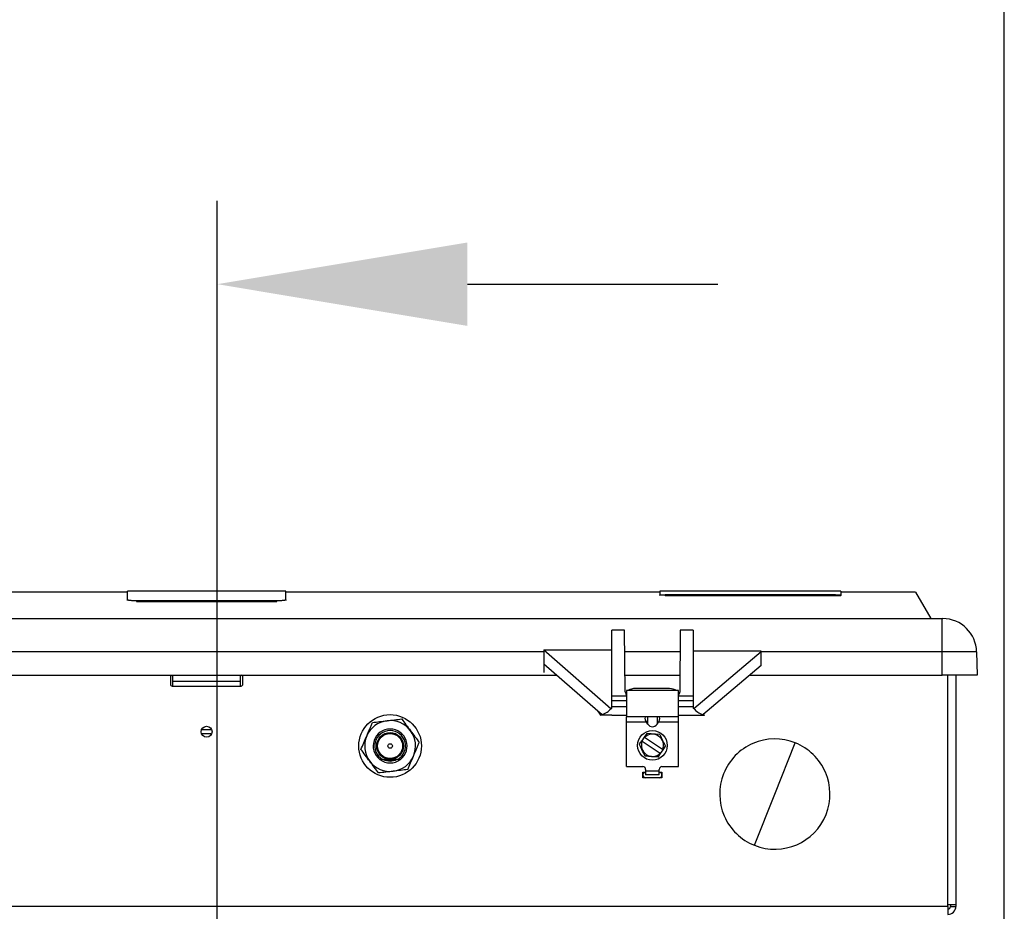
# Model space of a CAD drawing. Header units: inches. Extents: x 170 to 284, y 215 to 248.
# Tile 873 of 1056: x 236.116 to 236.485, y 225.795 to 226.129. Entities that reach past the tile are written whole.
import ezdxf

# ---------------------------------------------------------------- set-up
doc = ezdxf.new("R2010")
doc.units = ezdxf.units.IN
doc.header["$LTSCALE"] = 0.25
doc.header["$MEASUREMENT"] = 0
doc.layers.add('ANNOTATIONS', color=1, linetype='Continuous')
doc.layers.add('RH TOP OF HOOD', color=7, linetype='Continuous')
doc.styles.add('ARIAL', font='arial.ttf', dxfattribs={"height": 0.09375})
doc.dimstyles.new('STANDARD$0', dxfattribs={"dimtxt": 0.09375, "dimasz": 0.09375, "dimexe": 0.03125, "dimexo": 0.046875, "dimgap": 0.09, "dimtad": 0, "dimtih": 1, "dimtoh": 1, "dimdec": 4, "dimzin": 0, "dimdsep": 46, "dimtxsty": 'ARIAL', "dimcen": 0.09, "dimadec": 0, "dimazin": 0, "dimtfac": 1, "dimtdec": 4, "dimtofl": 0, "dimtmove": 0, "dimatfit": 1, "dimfxl": 1, "dimtolj": 1, "dimtzin": 0, "dimarcsym": 0})

# ---------------------------------------------------------------- blocks, each defined once
blk = doc.blocks.new('*D110')
at = {"layer": 'ANNOTATIONS', "color": 0, "lineweight": -2, "transparency": 16777216}
for p, q in [((235.2910738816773, 225.6576941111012), (235.2910738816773, 226.3915711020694)), ((236.4847417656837, 225.5817689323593), (236.4847417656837, 226.3915711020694)), ((235.3848238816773, 226.3603211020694), (235.577633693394, 226.3603211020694)), ((236.3909917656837, 226.3603211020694), (236.198181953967, 226.3603211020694))]:
    blk.add_line(p, q, dxfattribs=at)
at = {"layer": 'ANNOTATIONS', "color": 0, "transparency": 16777216}
for points in [[(235.3848238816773, 226.3759461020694), (235.3848238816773, 226.3446961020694), (235.2910738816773, 226.3603211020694)], [(236.3909917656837, 226.3759461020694), (236.3909917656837, 226.3446961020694), (236.4847417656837, 226.3603211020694)]]:
    blk.add_solid(points, dxfattribs=at)
at = {"layer": 'defpoints', "color": 0, "transparency": 16777216}
for p in [(236.4847417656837, 226.3603211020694), (235.2910738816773, 225.6108191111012), (236.4847417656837, 225.5348939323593)]:
    blk.add_point(p, dxfattribs=at)
at = {"layer": 'ANNOTATIONS', "color": 0, "transparency": 16777216, "insert": (235.8879078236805, 226.3603211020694), "char_height": 0.09375, "attachment_point": 5, "style": 'ARIAL'}
blk.add_mtext('\\A1;DIM "A"', dxfattribs=at)
blk = doc.blocks.new('*D111')
at = {"layer": 'ANNOTATIONS', "color": 0, "lineweight": -2, "transparency": 16777216}
for p, q in [((235.2910738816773, 225.6576941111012), (235.2910738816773, 226.0615542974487)), ((236.1899014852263, 225.2816237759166), (236.1899014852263, 226.0615542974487)), ((235.1973238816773, 226.0303042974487), (235.1035738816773, 226.0303042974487)), ((236.2836514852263, 226.0303042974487), (236.3774014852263, 226.0303042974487))]:
    blk.add_line(p, q, dxfattribs=at)
at = {"layer": 'ANNOTATIONS', "color": 0, "transparency": 16777216}
for points in [[(235.1973238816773, 226.0459292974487), (235.1973238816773, 226.0146792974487), (235.2910738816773, 226.0303042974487)], [(236.2836514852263, 226.0459292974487), (236.2836514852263, 226.0146792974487), (236.1899014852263, 226.0303042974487)]]:
    blk.add_solid(points, dxfattribs=at)
at = {"layer": 'defpoints', "color": 0, "transparency": 16777216}
for p in [(236.1899014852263, 226.0303042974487), (235.2910738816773, 225.6108191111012), (236.1899014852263, 225.2347487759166)]:
    blk.add_point(p, dxfattribs=at)
at = {"layer": 'ANNOTATIONS', "color": 0, "transparency": 16777216, "insert": (234.6019627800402, 226.0303042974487), "char_height": 0.09375, "attachment_point": 5, "style": 'ARIAL'}
blk.add_mtext('\\A1;PROJECTION', dxfattribs=at)

msp = doc.modelspace()

# ---------------------------------------------------------------- linework, layer by layer
at = {"layer": 'RH TOP OF HOOD'}
for p, q in [((236.1562575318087, 225.9149509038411), (236.1007858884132, 225.9149509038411)), ((236.2155978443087, 225.9153790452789), (236.1562575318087, 225.9153790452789)), ((236.1562575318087, 225.9121365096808), (236.1562575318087, 225.9153790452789)), ((236.2155978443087, 225.9121365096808), (236.2155978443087, 225.9153790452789)), ((236.3557257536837, 225.9149509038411), (236.2155978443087, 225.9149509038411)), ((236.4235432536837, 225.9153257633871), (236.3557257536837, 225.9153257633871)), ((236.3557257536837, 225.9153257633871), (236.3557257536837, 225.9140135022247)), ((236.3557257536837, 225.9136752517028), (236.3557257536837, 225.9140135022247)), ((236.4215087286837, 225.9138964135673), (236.3577602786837, 225.9138964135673)), ((236.3577602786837, 225.9138964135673), (236.3577602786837, 225.9135581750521)), ((236.4215087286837, 225.9135581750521), (236.3577602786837, 225.9135581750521)), ((236.4215087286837, 225.9135581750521), (236.4215087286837, 225.9138964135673)), ((236.4235432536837, 225.9153257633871), (236.4235432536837, 225.9140135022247)), ((236.4514730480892, 225.9149509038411), (236.4235432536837, 225.9149509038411)), ((236.4235432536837, 225.9140135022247), (236.4235432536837, 225.9136752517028)), ((236.4514730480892, 225.9149509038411), (236.4571976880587, 225.9050355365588)), ((236.1562575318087, 225.9117994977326), (236.1562575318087, 225.9121365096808)), ((236.1596484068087, 225.9118295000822), (236.2122069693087, 225.9118295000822)), ((236.1596484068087, 225.9118295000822), (236.1596484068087, 225.9114925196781)), ((236.1596484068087, 225.9114925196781), (236.2122069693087, 225.9114925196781)), ((236.2122069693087, 225.9114925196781), (236.2122069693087, 225.9118295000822)), ((236.2155978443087, 225.9121365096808), (236.2155978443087, 225.9117994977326)), ((235.9104190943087, 225.9050355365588), (236.4614362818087, 225.9050355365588)), ((236.4614362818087, 225.9050355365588), (236.461656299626, 225.9050355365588)), ((236.4614362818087, 225.8925416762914), (236.4614362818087, 225.9050355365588)), ((236.3376693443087, 225.8759745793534), (236.3376693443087, 225.9007170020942)), ((236.3425153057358, 225.9007170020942), (236.3376693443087, 225.9007170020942)), ((236.342716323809, 225.8776826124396), (236.3425153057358, 225.9007170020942)), ((236.3633412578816, 225.9007170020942), (236.3631402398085, 225.8776826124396)), ((236.3681872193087, 225.9007170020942), (236.3633412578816, 225.9007170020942)), ((236.3681872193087, 225.9007170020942), (236.3681872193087, 225.8759745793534)), ((236.3122377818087, 225.8925416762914), (236.0596175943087, 225.8925416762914)), ((236.3122377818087, 225.8933083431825), (236.3373648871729, 225.871377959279)), ((236.3122377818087, 225.8933083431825), (236.3376693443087, 225.8933083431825)), ((236.3122377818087, 225.8933083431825), (236.3122377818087, 225.8925416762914)), ((236.3122377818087, 225.8925416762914), (236.3122377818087, 225.8848055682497)), ((236.3632699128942, 225.8925416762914), (236.3425866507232, 225.8925416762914)), ((236.3936187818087, 225.8929134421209), (236.3681872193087, 225.8929134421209)), ((236.3684708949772, 225.8714152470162), (236.3936187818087, 225.8927033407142)), ((236.3936187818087, 225.8929134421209), (236.3936187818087, 225.8927033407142)), ((236.3936187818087, 225.887523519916), (236.3936187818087, 225.8927033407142)), ((236.4614362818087, 225.8925416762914), (236.3936187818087, 225.8925416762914)), ((236.4614362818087, 225.8838425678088), (236.4614362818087, 225.8925416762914)), ((236.4743701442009, 225.8925416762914), (236.4614362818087, 225.8925416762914)), ((236.4743701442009, 225.8925416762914), (236.4745219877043, 225.8838425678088)), ((236.3122685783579, 225.8880427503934), (236.3122685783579, 225.8848055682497)), ((236.3325070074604, 225.8703790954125), (236.3122685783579, 225.8880427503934)), ((236.3122685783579, 225.8848055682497), (236.3122377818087, 225.8848324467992)), ((236.3122377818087, 225.8848055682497), (236.3122685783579, 225.8848055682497)), ((236.3936187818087, 225.887523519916), (236.3733828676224, 225.8703934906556)), ((236.0552692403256, 225.8838425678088), (236.3170810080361, 225.8838425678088)), ((236.1723641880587, 225.8831972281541), (236.1723641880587, 225.8804845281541)), ((236.1732119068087, 225.8838425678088), (236.1732119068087, 225.8815017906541)), ((236.1986434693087, 225.8815017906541), (236.1732119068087, 225.8815017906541)), ((236.1732119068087, 225.8815017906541), (236.1732119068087, 225.8798063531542)), ((236.1986434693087, 225.8815017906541), (236.1986434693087, 225.8838425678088)), ((236.1986434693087, 225.8798063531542), (236.1986434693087, 225.8815017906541)), ((236.1994911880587, 225.8804845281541), (236.1994911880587, 225.8831972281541)), ((236.3426625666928, 225.8838425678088), (236.3631939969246, 225.8838425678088)), ((236.3892704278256, 225.8838425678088), (236.4614362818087, 225.8838425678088)), ((236.4745219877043, 225.8838425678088), (236.4614362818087, 225.8838425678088)), ((236.4635555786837, 225.7972809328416), (236.4635555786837, 225.8838425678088)), ((236.4666005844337, 225.8838425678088), (236.4666005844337, 225.7979591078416)), ((236.1730423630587, 225.8798063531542), (236.1988130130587, 225.8798063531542)), ((236.3626770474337, 225.8780922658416), (236.3431795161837, 225.8780922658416)), ((236.3431795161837, 225.8780922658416), (236.3431795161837, 225.8682587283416)), ((236.3592861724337, 225.8788341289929), (236.3465703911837, 225.8788341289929)), ((236.3626770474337, 225.8682587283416), (236.3626770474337, 225.8780922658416)), ((236.3376693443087, 225.8743623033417), (236.3376693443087, 225.8759745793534)), ((236.3431795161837, 225.8759745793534), (236.3376693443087, 225.8759745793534)), ((236.3376693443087, 225.8743623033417), (236.3431795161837, 225.8743623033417)), ((236.3376693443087, 225.8719886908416), (236.3376693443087, 225.8743623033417)), ((236.3681872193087, 225.8759745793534), (236.3626770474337, 225.8759745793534)), ((236.3626770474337, 225.8743623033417), (236.3681872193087, 225.8743623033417)), ((236.3681872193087, 225.8759745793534), (236.3681872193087, 225.8743623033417)), ((236.3681872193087, 225.8743623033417), (236.3681872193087, 225.8719886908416)), ((236.3325070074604, 225.8703790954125), (236.3325070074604, 225.8703934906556)), ((236.3339282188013, 225.8691637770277), (236.3325070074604, 225.8703934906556)), ((236.3325070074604, 225.8703790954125), (236.3334277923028, 225.8689416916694)), ((236.3325286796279, 225.8703934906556), (236.3325164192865, 225.8703853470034)), ((236.3325286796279, 225.8703934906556), (236.3339659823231, 225.8691637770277)), ((236.3373648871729, 225.871377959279), (236.3376693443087, 225.871377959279)), ((236.3376693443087, 225.871377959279), (236.3376693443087, 225.8719886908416)), ((236.3431795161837, 225.8719886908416), (236.3376693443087, 225.8719886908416)), ((236.3681872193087, 225.8719886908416), (236.3626770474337, 225.8719886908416)), ((236.3681872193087, 225.8719886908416), (236.3681872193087, 225.8714152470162)), ((236.3684708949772, 225.8714152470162), (236.3681872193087, 225.8714152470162)), ((236.3733828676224, 225.8703934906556), (236.3719155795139, 225.8691514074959)), ((236.3377432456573, 225.8689416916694), (236.3334277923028, 225.8689416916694)), ((236.3339282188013, 225.8691386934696), (236.3339659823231, 225.8691637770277)), ((236.3339282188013, 225.8691386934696), (236.3339282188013, 225.8691637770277)), ((236.3377433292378, 225.8689369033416), (236.3431795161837, 225.8689369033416)), ((236.3626770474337, 225.8682587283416), (236.3431795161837, 225.8682587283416)), ((236.3431795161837, 225.8662242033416), (236.3431795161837, 225.8682587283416)), ((236.3507121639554, 225.8662242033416), (236.3431795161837, 225.8662242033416)), ((236.3431795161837, 225.8496089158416), (236.3431795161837, 225.8662242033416)), ((236.3511917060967, 225.8655460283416), (236.3507121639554, 225.8662242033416)), ((236.3511917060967, 225.8655460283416), (236.3511917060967, 225.8682587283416)), ((236.3546648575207, 225.8682587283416), (236.3546648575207, 225.8655460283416)), ((236.3546648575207, 225.8655460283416), (236.355144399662, 225.8662242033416)), ((236.3626770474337, 225.8662242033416), (236.355144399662, 225.8662242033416)), ((236.3626770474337, 225.8689369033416), (236.3681132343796, 225.8689369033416)), ((236.3626770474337, 225.8662242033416), (236.3626770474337, 225.8682587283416)), ((236.3626770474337, 225.8496089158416), (236.3626770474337, 225.8662242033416)), ((236.3681133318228, 225.8689424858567), (236.3724327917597, 225.8689424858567)), ((236.1840630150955, 225.8634962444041), (236.1877923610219, 225.8634962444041)), ((236.1877923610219, 225.8618686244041), (236.1840630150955, 225.8618686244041)), ((236.3507805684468, 225.8619753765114), (236.3498678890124, 225.8606208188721)), ((236.3556631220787, 225.861636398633), (236.3507805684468, 225.8619753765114)), ((236.3498678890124, 225.8606208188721), (236.3489584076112, 225.8592710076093)), ((236.3491001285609, 225.8591755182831), (236.3558469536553, 225.8546296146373)), ((236.3567564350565, 225.8559794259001), (236.3500096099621, 225.8605253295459)), ((236.3987830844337, 225.8393277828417), (236.4064065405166, 225.858519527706)), ((236.355988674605, 225.8545341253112), (236.3568981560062, 225.855883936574)), ((236.3568981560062, 225.855883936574), (236.3578108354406, 225.8572384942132)), ((236.2546708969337, 225.8523233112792), (236.2518223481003, 225.8523233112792)), ((236.2526559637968, 225.8520859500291), (236.2566858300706, 225.8520859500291)), ((236.2575194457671, 225.8523233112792), (236.2546708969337, 225.8523233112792)), ((236.3431795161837, 225.8496089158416), (236.3493678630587, 225.8496089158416)), ((236.3493678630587, 225.8454720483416), (236.3493678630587, 225.8475065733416)), ((236.3493678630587, 225.8475065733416), (236.3503851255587, 225.8475065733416)), ((236.3503851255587, 225.8485916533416), (236.3503851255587, 225.8478558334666)), ((236.3554714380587, 225.8478558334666), (236.3503851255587, 225.8478558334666)), ((236.3503851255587, 225.8478558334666), (236.3503851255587, 225.8464994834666)), ((236.3554714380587, 225.8478558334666), (236.3554714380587, 225.8485916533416)), ((236.3554714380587, 225.8464994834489), (236.3554714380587, 225.8478558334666)), ((236.3554714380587, 225.8475065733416), (236.3564887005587, 225.8475065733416)), ((236.3564887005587, 225.8496089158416), (236.3626770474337, 225.8496089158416)), ((236.3564887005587, 225.8475065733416), (236.3564887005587, 225.8454720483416)), ((236.3564887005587, 225.8454720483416), (236.3493678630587, 225.8454720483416)), ((236.3554714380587, 225.8464994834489), (236.3503851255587, 225.8464994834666)), ((236.3911596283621, 225.8201360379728), (236.3987830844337, 225.8393277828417)), ((236.4635555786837, 225.7972809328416), (236.0701677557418, 225.7972809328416)), ((236.4635555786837, 225.7979591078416), (236.4666005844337, 225.7979591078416)), ((236.4635555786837, 225.7972809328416), (236.4635555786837, 225.7942359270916)), ((236.4645728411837, 225.7979591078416), (236.4645728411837, 225.7972809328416)), ((236.4645728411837, 225.7972809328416), (236.4666005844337, 225.7972809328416)), ((236.4666005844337, 225.7979591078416), (236.4666005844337, 225.7972809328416))]:
    msp.add_line(p, q, dxfattribs=at)
for centre, radius in [((236.2546708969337, 225.8573418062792), 0.01173242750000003), ((236.1859276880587, 225.8626824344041), 0.002034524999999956), ((236.2546708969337, 225.8573418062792), 0.005018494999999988), ((236.2546708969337, 225.8573418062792), 0.004679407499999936), ((236.3529282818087, 225.8575774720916), 0.005561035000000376), ((236.2546708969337, 225.8573418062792), 0.0008477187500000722)]:
    msp.add_circle(centre, radius, dxfattribs=at)
for centre, radius, start, end in [((236.461656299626, 225.8923197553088), 0.01271578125, 1.000000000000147, 90), ((236.1730423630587, 225.8831972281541), 0.000678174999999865, 107.9021659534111, 180), ((236.1730423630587, 225.8804845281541), 0.0006781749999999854, 179.9999999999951, 270.0000000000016), ((236.1988130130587, 225.8804845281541), 0.0006781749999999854, 270.0000000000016, 4.885331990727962e-12), ((236.1988130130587, 225.8831972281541), 0.000678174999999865, 0, 72.09783404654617), ((236.3463509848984, 225.8739943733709), 0.004844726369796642, 87.40432084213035, 122.2373075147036), ((236.3594733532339, 225.8738725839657), 0.004965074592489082, 58.19783775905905, 92.16053388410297), ((236.2546708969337, 225.8573418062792), 0.009528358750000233, 96.79925491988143, 156.7992549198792), ((236.2546708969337, 225.8573418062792), 0.00952835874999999, 36.79925491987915, 96.79925491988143), ((236.2546708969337, 225.8573418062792), 0.006357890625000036, 307.8767459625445, 232.1232540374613), ((236.2546708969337, 225.8573418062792), 0.00577057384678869, 299.5796851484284, 240.4203148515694), ((236.2546708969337, 225.8573418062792), 0.009528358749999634, 336.7992549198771, 36.79925491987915), ((236.2546708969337, 225.8573418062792), 0.009528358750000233, 156.7992549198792, 216.7992549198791), ((236.3529282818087, 225.8575774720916), 0.004148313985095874, 157.3421120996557, 314.7149595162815), ((236.3529282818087, 225.8575774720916), 0.004148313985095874, 337.3421120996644, 134.7149595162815), ((236.3987830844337, 225.8393277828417), 0.02065042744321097, 68.33574759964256, 158.3357476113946), ((236.3987830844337, 225.8393277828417), 0.02065042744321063, 338.3357475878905, 68.33574759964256), ((236.2546708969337, 225.8573418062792), 0.009528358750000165, 216.7992549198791, 276.7992549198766), ((236.2546708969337, 225.8573418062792), 0.006357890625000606, 232.1232540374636, 307.876745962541), ((236.2546708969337, 225.8573418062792), 0.005628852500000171, 243.0707276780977, 296.9292723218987), ((236.2546708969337, 225.8573418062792), 0.009528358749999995, 276.7992549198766, 336.7992549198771), ((236.3493678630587, 225.8485916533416), 0.001017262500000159, 0, 90), ((236.3503851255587, 225.8464893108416), 0.001017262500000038, 90, 270.0000000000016), ((236.3564887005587, 225.8485916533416), 0.001017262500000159, 90, 180), ((236.3554714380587, 225.8464893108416), 0.001017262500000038, 270.0000000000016, 90), ((236.3987830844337, 225.8393277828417), 0.0206504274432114, 158.3357476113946, 248.3357476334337), ((236.3987830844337, 225.8393277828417), 0.0206504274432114, 248.3357476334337, 338.3357475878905), ((236.4635555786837, 225.7972809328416), 0.003045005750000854, 270.0000000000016, 0), ((236.4635555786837, 225.7972809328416), 0.00101726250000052, 270.0000000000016, 0)]:
    msp.add_arc(centre, radius, start, end, dxfattribs=at)
for centre, major_axis, ratio, start_param, end_param in [((236.3323041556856, 225.8731754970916), (0.005633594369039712, 0.000170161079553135), 0.7517716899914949, 4.982040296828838, 5.805073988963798), ((236.3736097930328, 225.8731754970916), (0.005693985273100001, -0.000165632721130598), 0.7438298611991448, 3.608942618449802, 4.431976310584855), ((236.3305999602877, 225.8731754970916), (-0.003311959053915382, 0.004050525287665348), 0.3769877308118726, 2.890123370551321, 3.152393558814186), ((236.3521507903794, 225.8662242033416), (0.001879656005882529, -0.001879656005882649), 0.4142135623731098, 2.748893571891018, 4.319689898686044), ((236.3529282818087, 225.8680019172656), (0, -0.003473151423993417), 0.7071067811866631, 5.497787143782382, 7.068583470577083), ((236.353705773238, 225.8662242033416), (0.001879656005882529, 0.001879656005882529), 0.4142135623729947, 5.105088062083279, 6.675884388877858), ((236.3753321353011, 225.8731754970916), (0.003399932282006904, 0.004038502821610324), 0.378514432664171, 3.130582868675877, 3.398753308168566)]:
    msp.add_ellipse(centre, major_axis=major_axis, ratio=ratio, start_param=start_param, end_param=end_param, dxfattribs=at)
for points, knots in [([(236.3557257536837, 225.9140135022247), (236.3557257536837, 225.9140059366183), (236.3557389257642, 225.9139984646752), (236.355790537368, 225.9139837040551), (236.3558296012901, 225.9139763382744), (236.355931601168, 225.9139622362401), (236.355994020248, 225.9139555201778), (236.3561414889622, 225.9139427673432), (236.3562273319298, 225.9139367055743), (236.3565086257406, 225.9139203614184), (236.3567353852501, 225.9139114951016), (236.3572246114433, 225.9138995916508), (236.3574915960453, 225.9138964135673), (236.3577602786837, 225.9138964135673)], [0, 0, 0, 0, 0.125, 0.125, 0.25, 0.25, 0.375, 0.375, 0.5, 0.5, 0.75, 0.75, 1, 1, 1, 1]), ([(236.4215087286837, 225.9138964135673), (236.4216430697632, 225.9138964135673), (236.4217751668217, 225.9138971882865), (236.4220350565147, 225.9139002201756), (236.422164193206, 225.9139025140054), (236.4224104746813, 225.9139084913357), (236.4225272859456, 225.9139121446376), (236.4227483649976, 225.9139207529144), (236.4228530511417, 225.9139257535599), (236.4231345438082, 225.9139420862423), (236.4232861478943, 225.9139551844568), (236.4234892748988, 225.9139831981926), (236.4235432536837, 225.9139983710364), (236.4235432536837, 225.9140135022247)], [0, 0, 0, 0, 0.125, 0.125, 0.25, 0.25, 0.375, 0.375, 0.5, 0.5, 0.75, 0.75, 1, 1, 1, 1]), ([(236.4235432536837, 225.9136752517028), (236.4235432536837, 225.9136676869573), (236.4235300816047, 225.9136602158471), (236.423478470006, 225.9136454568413), (236.4234394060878, 225.9136380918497), (236.4233374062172, 225.9136239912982), (236.4232749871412, 225.9136172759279), (236.4231275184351, 225.9136045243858), (236.4230416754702, 225.9135984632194), (236.4227603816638, 225.9135821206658), (236.4225336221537, 225.9135732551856), (236.4220443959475, 225.9135613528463), (236.4217774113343, 225.9135581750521), (236.4215087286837, 225.9135581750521)], [0, 0, 0, 0, 0.125, 0.125, 0.25, 0.25, 0.375, 0.375, 0.5, 0.5, 0.75, 0.75, 1, 1, 1, 1]), ([(236.1562575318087, 225.9121365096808), (236.1562575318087, 225.9121166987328), (236.156279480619, 225.9120971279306), (236.1563654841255, 225.9120584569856), (236.1564305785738, 225.9120391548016), (236.1566005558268, 225.9120021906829), (236.1567045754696, 225.9119845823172), (236.1569503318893, 225.9119511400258), (236.1570933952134, 225.9119352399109), (236.157405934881, 225.9119066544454), (236.1575764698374, 225.9118937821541), (236.1579467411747, 225.9118709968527), (236.1581439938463, 225.911861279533), (236.1587555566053, 225.9118378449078), (236.1592005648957, 225.9118295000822), (236.1596484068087, 225.9118295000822)], [0, 0, 0, 0, 0.1249999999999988, 0.1249999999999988, 0.2499999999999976, 0.2499999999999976, 0.3749999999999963, 0.3749999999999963, 0.4999999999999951, 0.4999999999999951, 0.6249999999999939, 0.6249999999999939, 0.7499999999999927, 0.7499999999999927, 1, 1, 1, 1]), ([(236.2122069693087, 225.9118295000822), (236.2124308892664, 225.9118295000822), (236.2126510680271, 225.9118315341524), (236.2130842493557, 225.9118394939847), (236.2132994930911, 225.9118455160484), (236.2137099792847, 225.91186120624), (236.2139046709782, 225.9118707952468), (236.21427314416, 225.9118933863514), (236.2144476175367, 225.9119065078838), (236.2147603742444, 225.9119350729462), (236.2149007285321, 225.9119506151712), (236.2151486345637, 225.9119842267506), (236.2152540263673, 225.9120020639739), (236.2155078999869, 225.9120571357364), (236.2155978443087, 225.9120968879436), (236.2155978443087, 225.9121365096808)], [0, 0, 0, 0, 0.125, 0.125, 0.25, 0.25, 0.375, 0.375, 0.5, 0.5, 0.625, 0.625, 0.75, 0.75, 1, 1, 1, 1]), ([(236.342716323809, 225.8776826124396), (236.3427648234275, 225.8773856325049), (236.3428441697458, 225.8768997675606), (236.3430776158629, 225.8764438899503), (236.3431683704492, 225.8762666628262)], [0, 0, 0, 0, 0.6112396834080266, 1, 1, 1, 1]), ([(236.3631402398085, 225.8776826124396), (236.3631376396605, 225.8773846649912), (236.3630519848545, 225.8770967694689), (236.3628300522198, 225.8765286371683), (236.3626901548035, 225.8762499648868), (236.3625521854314, 225.8759745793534)], [0, 0, 0, 0, 0.5, 0.5, 1, 1, 1, 1]), ([(236.2459130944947, 225.8610955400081), (236.2461005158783, 225.8615328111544), (236.2462891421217, 225.8619728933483), (236.246658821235, 225.8628353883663), (236.2468413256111, 225.8632611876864), (236.2472023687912, 225.8641035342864), (236.2473809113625, 225.8645200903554), (236.2477347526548, 225.8653456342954), (236.2479095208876, 225.8657533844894), (236.2480803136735, 225.8661518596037)], [0, 0, 0, 0, 0.25, 0.25, 0.5, 0.5, 0.75, 0.75, 1, 1, 1, 1]), ([(236.2480803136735, 225.8661518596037), (236.2489519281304, 225.8662557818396), (236.2498377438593, 225.8663613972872), (236.2516531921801, 225.8665778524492), (236.2525860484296, 225.866689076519), (236.2535428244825, 225.8668031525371)], [0, 0, 0, 0, 0.5, 0.5, 1, 1, 1, 1]), ([(236.2535428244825, 225.8668031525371), (236.2544947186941, 225.8669166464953), (236.2554223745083, 225.8670272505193), (236.257240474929, 225.8672440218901), (236.2581350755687, 225.8673506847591), (236.2590053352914, 225.8674544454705)], [0, 0, 0, 0, 0.5, 0.5, 1, 1, 1, 1]), ([(236.2590053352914, 225.8674544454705), (236.2595311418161, 225.8667515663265), (236.2600655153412, 225.866037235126), (236.2611606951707, 225.864573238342), (236.2617234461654, 225.8638209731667), (236.2623006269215, 225.8630494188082)], [0, 0, 0, 0, 0.5, 0.5, 1, 1, 1, 1]), ([(236.2623006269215, 225.8630494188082), (236.2628748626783, 225.8622818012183), (236.2634344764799, 225.8615337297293), (236.2645312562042, 225.8600675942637), (236.2650709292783, 225.859346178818), (236.2655959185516, 225.8586443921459)], [0, 0, 0, 0, 0.5, 0.5, 1, 1, 1, 1]), ([(236.2437458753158, 225.8560392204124), (236.2440881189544, 225.8568377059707), (236.2444452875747, 225.8576710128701), (236.2451689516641, 225.8593593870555), (236.2455370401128, 225.8602181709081), (236.2459130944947, 225.8610955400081)], [0, 0, 0, 0, 0.5, 0.5, 1, 1, 1, 1]), ([(236.2634286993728, 225.8535880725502), (236.2636161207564, 225.8540253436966), (236.2638047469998, 225.8544654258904), (236.2641744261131, 225.8553279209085), (236.2643569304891, 225.8557537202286), (236.2647179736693, 225.8565960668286), (236.2648965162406, 225.8570126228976), (236.2652503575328, 225.8578381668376), (236.2654251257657, 225.8582459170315), (236.2655959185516, 225.8586443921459)], [0, 0, 0, 0, 0.25, 0.25, 0.5, 0.5, 0.75, 0.75, 1, 1, 1, 1]), ([(236.3556631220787, 225.861636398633), (236.3560110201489, 225.8609240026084), (236.356365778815, 225.8601975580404), (236.3568250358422, 225.8592571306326), (236.3569178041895, 225.8590671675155), (236.3571004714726, 225.8586931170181), (236.3571909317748, 225.8585078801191), (236.3574600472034, 225.8579568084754), (236.3576364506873, 225.857595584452), (236.3578108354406, 225.8572384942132)], [0, 0, 0, 0, 0.4999999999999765, 0.4999999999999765, 0.624999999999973, 0.624999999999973, 0.7499999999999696, 0.7499999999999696, 1, 1, 1, 1]), ([(236.2470411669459, 225.8516341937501), (236.2464669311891, 225.85240181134), (236.2459073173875, 225.853149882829), (236.2448105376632, 225.8546160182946), (236.2442708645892, 225.8553374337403), (236.2437458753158, 225.8560392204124)], [0, 0, 0, 0, 0.5, 0.5, 1, 1, 1, 1]), ([(236.3501934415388, 225.8535185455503), (236.3498455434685, 225.8542309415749), (236.3494907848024, 225.8549573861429), (236.3490315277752, 225.8558978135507), (236.3489387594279, 225.8560877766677), (236.3487560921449, 225.8564618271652), (236.3486656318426, 225.8566470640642), (236.3483965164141, 225.8571981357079), (236.3482201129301, 225.8575593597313), (236.3480457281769, 225.85791644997)], [0, 0, 0, 0, 0.4999999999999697, 0.4999999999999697, 0.6249999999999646, 0.6249999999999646, 0.7499999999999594, 0.7499999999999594, 1, 1, 1, 1]), ([(236.250336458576, 225.8472291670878), (236.2498106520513, 225.8479320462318), (236.2492762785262, 225.8486463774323), (236.2481810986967, 225.8501103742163), (236.247618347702, 225.8508626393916), (236.2470411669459, 225.8516341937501)], [0, 0, 0, 0, 0.5, 0.5, 1, 1, 1, 1]), ([(236.2612614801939, 225.8485317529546), (236.2616037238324, 225.8493302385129), (236.2619608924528, 225.8501635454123), (236.2626845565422, 225.8518519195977), (236.2630526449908, 225.8527107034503), (236.2634286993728, 225.8535880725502)], [0, 0, 0, 0, 0.5, 0.5, 1, 1, 1, 1]), ([(236.3550759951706, 225.8531795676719), (236.3542850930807, 225.8532344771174), (236.3534785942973, 225.8532904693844), (236.3524345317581, 225.8533629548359), (236.3522236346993, 225.8533775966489), (236.3518083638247, 225.8534064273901), (236.3516027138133, 225.8534207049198), (236.3509909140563, 225.853463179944), (236.3505898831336, 225.8534910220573), (236.3501934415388, 225.8535185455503)], [0, 0, 0, 0, 0.4999999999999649, 0.4999999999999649, 0.6249999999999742, 0.6249999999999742, 0.7499999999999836, 0.7499999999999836, 1, 1, 1, 1]), ([(236.255798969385, 225.8478804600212), (236.2548470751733, 225.847766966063), (236.2539194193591, 225.847656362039), (236.2521013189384, 225.8474395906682), (236.2512067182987, 225.8473329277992), (236.250336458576, 225.8472291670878)], [0, 0, 0, 0, 0.5, 0.5, 1, 1, 1, 1]), ([(236.2612614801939, 225.8485317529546), (236.260389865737, 225.8484278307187), (236.2595040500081, 225.8483222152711), (236.2576886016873, 225.848105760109), (236.2567557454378, 225.8479945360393), (236.255798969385, 225.8478804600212)], [0, 0, 0, 0, 0.5, 0.5, 1, 1, 1, 1])]:
    msp.add_open_spline(points, degree=3, knots=knots, dxfattribs=at)
for points in [[(236.3480457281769, 225.85791644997), (236.3483420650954, 225.8583562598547), (236.3486497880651, 225.8588129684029), (236.3489584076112, 225.8592710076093)], [(236.3491001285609, 225.8591755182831), (236.3490528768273, 225.8592073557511), (236.3490056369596, 225.8592391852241), (236.3489584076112, 225.8592710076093)], [(236.3498678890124, 225.8606208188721), (236.3499151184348, 225.860588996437), (236.3499623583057, 225.860557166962), (236.3500096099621, 225.8605253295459)], [(236.3550759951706, 225.8531795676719), (236.3553723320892, 225.8536193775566), (236.3556800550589, 225.8540760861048), (236.355988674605, 225.8545341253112)], [(236.355988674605, 225.8545341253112), (236.3559414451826, 225.8545659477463), (236.3558942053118, 225.8545977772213), (236.3558469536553, 225.8546296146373)], [(236.3567564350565, 225.8559794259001), (236.3568036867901, 225.8559475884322), (236.3568509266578, 225.8559157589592), (236.3568981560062, 225.855883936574)], [(236.2518223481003, 225.8523233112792), (236.2514484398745, 225.8523233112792), (236.2511006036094, 225.8523233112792), (236.2507673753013, 225.8523233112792)], [(236.2585744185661, 225.8523233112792), (236.2582386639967, 225.8523233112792), (236.2578899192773, 225.8523233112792), (236.2575194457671, 225.8523233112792)]]:
    msp.add_open_spline(points, degree=3, dxfattribs=at)

# ---------------------------------------------------------------- dimensions: what is measured, and where the dimension line sits
at = {"layer": 'ANNOTATIONS'}
dim = msp.add_linear_dim(base=(236.4847417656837, 226.3603211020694), p1=(235.2910738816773, 225.6108191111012), p2=(236.4847417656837, 225.5348939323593), text='DIM "A"', dimstyle='STANDARD$0', dxfattribs=at)
dim.commit()
dim.dimension.update_dxf_attribs({"geometry": '*D110', "text_midpoint": (235.8879078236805, 226.3603211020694)})
dim = msp.add_linear_dim(base=(236.1899014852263, 226.0303042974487), p1=(235.2910738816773, 225.6108191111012), p2=(236.1899014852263, 225.2347487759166), text='PROJECTION', dimstyle='STANDARD$0', dxfattribs=at)
dim.commit()
dim.dimension.update_dxf_attribs({"geometry": '*D111', "text_midpoint": (234.6019627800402, 226.0303042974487), "dimtype": 160})

doc.saveas('drawing.dxf')
